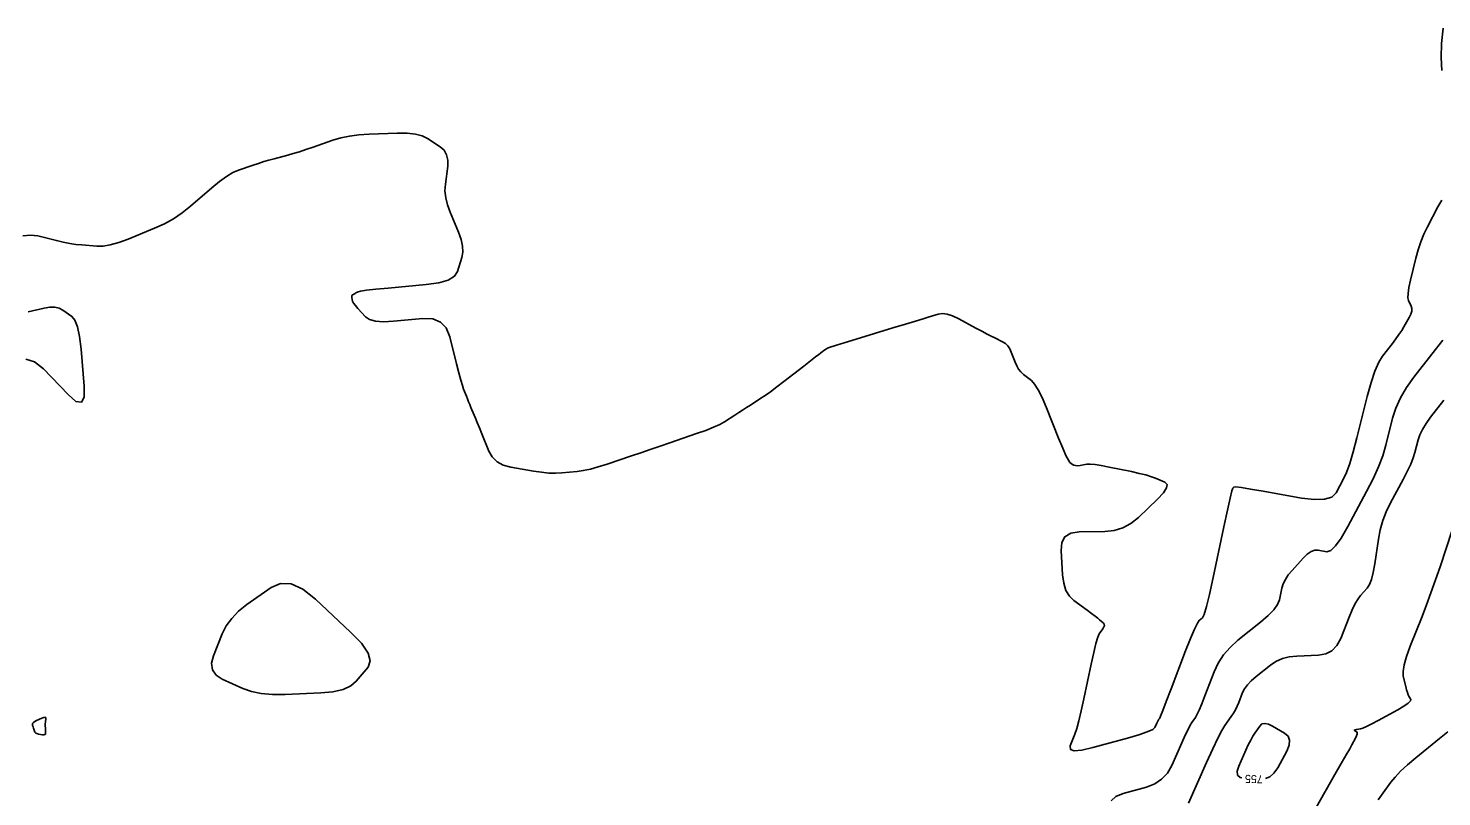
# Model space of a CAD drawing. Extents: x 2082232 to 2083549, y 592624 to 593832.
# Drawn here: x 2082839.5 to 2082963.1, y 593494.4 to 593561.5 of the extents above; entities that cross this region are included whole.
import ezdxf

# ---------------------------------------------------------------- set-up
doc = ezdxf.new("R2010")
doc.units = 0
doc.layers.add('DT_X_Contour_Major', color=7, linetype='Continuous')
doc.layers.add('DT_X_Contour_Minor', color=7, linetype='Continuous')

msp = doc.modelspace()

# ---------------------------------------------------------------- linework, layer by layer
at = {"layer": 'DT_X_Contour_Major'}
for points in [[(2082947.22, 593500.53), (2082947.41, 593500.71), (2082947.66, 593500.76), (2082947.97, 593500.7), (2082948.33, 593500.53), (2082949.39, 593499.9), (2082949.7, 593499.63), (2082949.83, 593499.28), (2082949.8, 593498.85), (2082949.58, 593498.34), (2082948.79, 593496.89), (2082948.46, 593496.42), (2082948.09, 593496.09), (2082947.73, 593495.93)], [(2082945.65, 593495.99), (2082945.49, 593496.03), (2082945.27, 593496.24), (2082945.23, 593496.58), (2082945.37, 593497.03), (2082945.99, 593498.41), (2082946.21, 593498.89), (2082946.42, 593499.3), (2082946.61, 593499.64), (2082946.78, 593499.91), (2082947.22, 593500.53)]]:
    msp.add_lwpolyline(points, dxfattribs=at)
at = {"layer": 'DT_X_Contour_Minor'}
for points in [[(2082963.14, 593557.85), (2082963.07, 593558.98), (2082963.1, 593560.21), (2082963.25, 593561.53)], [(2082839.02, 593543.37), (2082839.69, 593543.45), (2082840.32, 593543.38), (2082841.95, 593542.97), (2082842.54, 593542.83), (2082843.11, 593542.72), (2082843.65, 593542.64), (2082844.16, 593542.59), (2082845.48, 593542.48), (2082846.03, 593542.49), (2082846.66, 593542.59), (2082847.4, 593542.8), (2082848.22, 593543.1), (2082850.54, 593544.04), (2082851.39, 593544.43), (2082852.2, 593544.88), (2082852.96, 593545.39), (2082853.68, 593545.97), (2082855.54, 593547.59), (2082856.21, 593548.14), (2082856.82, 593548.58), (2082857.38, 593548.91), (2082857.88, 593549.13), (2082859.15, 593549.57), (2082859.62, 593549.72), (2082860.08, 593549.87), (2082860.54, 593550), (2082861, 593550.13), (2082862.2, 593550.44), (2082862.67, 593550.57), (2082863.2, 593550.73), (2082863.78, 593550.92), (2082864.4, 593551.13), (2082866.14, 593551.75), (2082866.83, 593551.96), (2082867.58, 593552.11), (2082868.41, 593552.22), (2082869.3, 593552.28), (2082871.76, 593552.37), (2082872.62, 593552.36), (2082873.35, 593552.28), (2082873.95, 593552.13), (2082874.42, 593551.89), (2082875.51, 593551.17), (2082875.86, 593550.87), (2082876.08, 593550.48), (2082876.19, 593550.01), (2082876.18, 593549.47), (2082875.97, 593547.91), (2082875.94, 593547.32), (2082876, 593546.71), (2082876.15, 593546.08), (2082876.38, 593545.44), (2082877.13, 593543.7), (2082877.36, 593543.07), (2082877.48, 593542.49), (2082877.5, 593541.96), (2082877.41, 593541.48), (2082877.04, 593540.26), (2082876.77, 593539.85), (2082876.22, 593539.52), (2082875.39, 593539.28), (2082874.28, 593539.12), (2082870.97, 593538.82), (2082869.88, 593538.71), (2082869.08, 593538.63), (2082868.56, 593538.56), (2082868.35, 593538.5), (2082868.15, 593538.39), (2082868.08, 593538.35), (2082868.02, 593538.31), (2082867.97, 593538.29), (2082867.93, 593538.27), (2082867.84, 593538.23), (2082867.81, 593538.2), (2082867.8, 593538.16), (2082867.79, 593538.1), (2082867.79, 593538.01), (2082867.81, 593537.78), (2082867.85, 593537.66), (2082867.95, 593537.5), (2082868.11, 593537.3), (2082868.33, 593537.04), (2082869, 593536.3), (2082869.34, 593536.07), (2082869.86, 593535.93), (2082870.56, 593535.88), (2082871.43, 593535.92), (2082874, 593536.16), (2082874.87, 593536.12), (2082875.56, 593535.85), (2082876.05, 593535.33), (2082876.37, 593534.56), (2082876.95, 593532.2), (2082877.15, 593531.4), (2082877.32, 593530.76), (2082877.46, 593530.29), (2082877.57, 593529.97), (2082877.81, 593529.36), (2082877.9, 593529.12), (2082878, 593528.88), (2082878.1, 593528.64), (2082878.2, 593528.39), (2082878.49, 593527.72), (2082878.61, 593527.43), (2082878.76, 593527.06), (2082878.95, 593526.61), (2082879.16, 593526.08), (2082879.78, 593524.56), (2082880.07, 593524.05), (2082880.49, 593523.64), (2082881.04, 593523.35), (2082881.71, 593523.16), (2082883.67, 593522.82), (2082884.38, 593522.71), (2082885.03, 593522.65), (2082885.62, 593522.63), (2082886.15, 593522.66), (2082887.5, 593522.78), (2082888.04, 593522.86), (2082888.66, 593522.99), (2082889.35, 593523.18), (2082890.12, 593523.42), (2082892.26, 593524.15), (2082893.07, 593524.42), (2082893.9, 593524.71), (2082894.75, 593524.99), (2082895.62, 593525.29), (2082897.95, 593526.09), (2082898.76, 593526.38), (2082899.44, 593526.65), (2082899.98, 593526.89), (2082900.39, 593527.12), (2082901.3, 593527.71), (2082901.64, 593527.93), (2082901.98, 593528.15), (2082902.32, 593528.37), (2082902.67, 593528.59), (2082903.58, 593529.18), (2082903.96, 593529.43), (2082904.42, 593529.76), (2082904.96, 593530.17), (2082905.58, 593530.64), (2082907.34, 593532), (2082907.92, 593532.46), (2082908.36, 593532.8), (2082908.65, 593533.02), (2082908.79, 593533.13), (2082908.97, 593533.28), (2082909.04, 593533.32), (2082909.09, 593533.37), (2082909.14, 593533.4), (2082909.18, 593533.42), (2082909.3, 593533.5), (2082909.33, 593533.52), (2082909.36, 593533.54), (2082909.39, 593533.55), (2082909.45, 593533.59), (2082909.63, 593533.65), (2082910.09, 593533.8), (2082910.86, 593534.03), (2082911.91, 593534.36), (2082915.12, 593535.33), (2082916.22, 593535.66), (2082917.1, 593535.93), (2082917.76, 593536.13), (2082918.2, 593536.27), (2082919.09, 593536.55), (2082919.45, 593536.6), (2082919.87, 593536.55), (2082920.34, 593536.39), (2082920.88, 593536.14), (2082922.38, 593535.32), (2082922.91, 593535.04), (2082923.36, 593534.8), (2082923.73, 593534.61), (2082924.03, 593534.46), (2082924.72, 593534.13), (2082924.96, 593533.98), (2082925.17, 593533.78), (2082925.34, 593533.52), (2082925.48, 593533.22), (2082925.81, 593532.34), (2082925.95, 593532.02), (2082926.12, 593531.74), (2082926.32, 593531.49), (2082926.56, 593531.27), (2082927.24, 593530.73), (2082927.52, 593530.43), (2082927.82, 593529.93), (2082928.17, 593529.24), (2082928.55, 593528.35), (2082929.62, 593525.71), (2082929.98, 593524.83), (2082930.26, 593524.19), (2082930.47, 593523.77), (2082930.6, 593523.58), (2082930.84, 593523.39), (2082930.95, 593523.33), (2082931.1, 593523.3), (2082931.27, 593523.29), (2082931.49, 593523.31), (2082932.1, 593523.41), (2082932.39, 593523.42), (2082932.81, 593523.38), (2082933.35, 593523.3), (2082934.03, 593523.17), (2082935.99, 593522.77), (2082936.68, 593522.62), (2082937.26, 593522.48), (2082937.73, 593522.33), (2082938.09, 593522.2), (2082938.92, 593521.84), (2082939.11, 593521.65), (2082939.07, 593521.34), (2082938.79, 593520.91), (2082938.28, 593520.37), (2082936.61, 593518.76), (2082935.95, 593518.23), (2082935.24, 593517.85), (2082934.48, 593517.62), (2082933.66, 593517.53), (2082931.41, 593517.5), (2082930.68, 593517.39), (2082930.17, 593517.08), (2082929.89, 593516.58), (2082929.83, 593515.88), (2082929.97, 593513.75), (2082930.07, 593513.01), (2082930.26, 593512.39), (2082930.56, 593511.89), (2082930.94, 593511.51), (2082932.11, 593510.66), (2082932.5, 593510.37), (2082932.82, 593510.13), (2082933.05, 593509.95), (2082933.2, 593509.82), (2082933.51, 593509.56), (2082933.59, 593509.45), (2082933.62, 593509.33), (2082933.58, 593509.19), (2082933.5, 593509.03), (2082933.18, 593508.58), (2082933.05, 593508.29), (2082932.88, 593507.75), (2082932.69, 593506.97), (2082932.46, 593505.95), (2082931.82, 593502.9), (2082931.59, 593501.85), (2082931.38, 593500.99), (2082931.2, 593500.32), (2082931.04, 593499.83), (2082930.64, 593498.79), (2082930.65, 593498.49), (2082930.98, 593498.36), (2082931.64, 593498.41), (2082932.61, 593498.64), (2082935.65, 593499.47), (2082936.65, 593499.77), (2082937.38, 593500.02), (2082937.85, 593500.22), (2082938.05, 593500.39), (2082938.22, 593500.77), (2082938.28, 593500.9), (2082938.33, 593501.01), (2082938.37, 593501.08), (2082938.4, 593501.13), (2082938.46, 593501.21), (2082938.54, 593501.4), (2082938.73, 593501.88), (2082939.04, 593502.67), (2082939.46, 593503.77), (2082940.73, 593507.09), (2082941.16, 593508.19), (2082941.51, 593509), (2082941.76, 593509.53), (2082941.91, 593509.76), (2082942.21, 593510), (2082942.36, 593510.29), (2082942.56, 593510.97), (2082942.82, 593512.04), (2082943.14, 593513.51), (2082944.08, 593517.94), (2082944.39, 593519.4), (2082944.63, 593520.45), (2082944.78, 593521.09), (2082944.85, 593521.33), (2082944.94, 593521.42), (2082945.12, 593521.43), (2082945.61, 593521.37), (2082946.41, 593521.24), (2082947.52, 593521.05), (2082950.88, 593520.45), (2082952.01, 593520.32), (2082952.89, 593520.35), (2082953.52, 593520.55), (2082953.89, 593520.92), (2082954.54, 593522.13), (2082954.8, 593522.69), (2082955.08, 593523.48), (2082955.39, 593524.49), (2082955.71, 593525.73), (2082956.62, 593529.33), (2082956.95, 593530.56), (2082957.29, 593531.56), (2082957.62, 593532.33), (2082957.95, 593532.86), (2082958.82, 593533.98), (2082959.12, 593534.38), (2082959.39, 593534.76), (2082959.63, 593535.1), (2082959.82, 593535.43), (2082960.29, 593536.24), (2082960.43, 593536.54), (2082960.51, 593536.8), (2082960.52, 593537.03), (2082960.47, 593537.23), (2082960.23, 593537.72), (2082960.18, 593537.97), (2082960.19, 593538.35), (2082960.27, 593538.87), (2082960.41, 593539.52), (2082960.88, 593541.44), (2082961.07, 593542.15), (2082961.31, 593542.85), (2082961.58, 593543.52), (2082961.9, 593544.18), (2082962.8, 593545.91), (2082963.13, 593546.51)], [(2082839.28, 593532.59), (2082840.02, 593532.38), (2082840.81, 593531.75), (2082842.97, 593529.5), (2082843.66, 593528.91), (2082844.13, 593528.84), (2082844.37, 593529.28), (2082844.38, 593530.24), (2082844.1, 593533.49), (2082843.97, 593534.58), (2082843.79, 593535.42), (2082843.57, 593536.01), (2082843.3, 593536.34), (2082842.51, 593536.9), (2082842.18, 593537.07), (2082841.8, 593537.15), (2082841.36, 593537.15), (2082840.87, 593537.07), (2082839.47, 593536.73)], [(2082934.21, 593493.99), (2082934.62, 593494.37), (2082935.27, 593494.64), (2082937.32, 593495.2), (2082938.03, 593495.48), (2082938.63, 593495.89), (2082939.13, 593496.42), (2082939.51, 593497.09), (2082940.39, 593499.05), (2082940.69, 593499.72), (2082940.94, 593500.24), (2082941.14, 593500.61), (2082941.28, 593500.85), (2082941.58, 593501.28), (2082941.72, 593501.52), (2082941.91, 593501.92), (2082942.14, 593502.47), (2082942.41, 593503.18), (2082943.22, 593505.27), (2082943.58, 593506.04), (2082944.04, 593506.75), (2082944.62, 593507.41), (2082945.31, 593508.03), (2082947.29, 593509.62), (2082947.95, 593510.18), (2082948.45, 593510.7), (2082948.77, 593511.16), (2082948.94, 593511.57), (2082949.15, 593512.58), (2082949.27, 593512.97), (2082949.46, 593513.35), (2082949.71, 593513.75), (2082950.04, 593514.14), (2082951.01, 593515.21), (2082951.36, 593515.55), (2082951.7, 593515.78), (2082952.02, 593515.9), (2082952.31, 593515.91), (2082953.09, 593515.77), (2082953.42, 593515.87), (2082953.83, 593516.27), (2082954.33, 593516.96), (2082954.91, 593517.96), (2082956.56, 593521.02), (2082957.13, 593522.13), (2082957.6, 593523.18), (2082957.98, 593524.16), (2082958.25, 593525.08), (2082958.84, 593527.44), (2082959.12, 593528.33), (2082959.53, 593529.22), (2082960.05, 593530.12), (2082960.7, 593531.03), (2082962.6, 593533.45), (2082963.23, 593534.27)], [(2082963.33, 593529.02), (2082962.15, 593527.52), (2082961.76, 593526.97), (2082961.44, 593526.46), (2082961.21, 593525.99), (2082961.06, 593525.55), (2082960.78, 593524.43), (2082960.64, 593523.97), (2082960.42, 593523.42), (2082960.12, 593522.79), (2082959.75, 593522.07), (2082958.65, 593520.04), (2082958.27, 593519.27), (2082957.97, 593518.49), (2082957.74, 593517.69), (2082957.59, 593516.88), (2082957.28, 593514.7), (2082957.15, 593513.95), (2082957, 593513.35), (2082956.82, 593512.89), (2082956.61, 593512.58), (2082956.03, 593511.94), (2082955.81, 593511.65), (2082955.57, 593511.23), (2082955.31, 593510.7), (2082955.04, 593510.06), (2082954.3, 593508.18), (2082953.97, 593507.56), (2082953.53, 593507.11), (2082952.99, 593506.83), (2082952.34, 593506.72), (2082950.47, 593506.65), (2082949.8, 593506.58), (2082949.19, 593506.42), (2082948.63, 593506.18), (2082948.14, 593505.85), (2082946.89, 593504.86), (2082946.47, 593504.49), (2082946.13, 593504.13), (2082945.87, 593503.79), (2082945.71, 593503.46), (2082945.37, 593502.59), (2082945.24, 593502.27), (2082945.08, 593501.95), (2082944.91, 593501.65), (2082944.71, 593501.35), (2082944.16, 593500.57), (2082943.91, 593500.15), (2082943.56, 593499.47), (2082943.11, 593498.53), (2082942.56, 593497.33), (2082940.97, 593493.8)], [(2082952.14, 593493.41), (2082953.78, 593496.28), (2082954.34, 593497.25), (2082954.77, 593498.01), (2082955.08, 593498.55), (2082955.26, 593498.89), (2082955.59, 593499.48), (2082955.69, 593499.68), (2082955.74, 593499.84), (2082955.75, 593499.95), (2082955.71, 593500.01), (2082955.53, 593500.11), (2082955.49, 593500.15), (2082955.5, 593500.18), (2082955.56, 593500.21), (2082955.67, 593500.23), (2082956.04, 593500.28), (2082956.24, 593500.34), (2082956.56, 593500.48), (2082957.01, 593500.71), (2082957.58, 593501.02), (2082959.28, 593501.96), (2082959.82, 593502.28), (2082960.2, 593502.54), (2082960.4, 593502.73), (2082960.43, 593502.86), (2082960.26, 593503.13), (2082960.2, 593503.26), (2082960.13, 593503.45), (2082960.06, 593503.69), (2082959.98, 593503.99), (2082959.77, 593504.88), (2082959.75, 593505.29), (2082959.84, 593505.87), (2082960.05, 593506.6), (2082960.38, 593507.5), (2082961.41, 593510.12), (2082961.8, 593511.13), (2082962.19, 593512.18), (2082962.59, 593513.3), (2082962.99, 593514.46), (2082964.06, 593517.64)], [(2082856.46, 593508.59), (2082856.81, 593509.28), (2082857.29, 593509.94), (2082857.89, 593510.56), (2082858.62, 593511.15), (2082860.72, 593512.65), (2082861.56, 593513), (2082862.48, 593512.95), (2082863.5, 593512.49), (2082864.61, 593511.62), (2082867.68, 593508.75), (2082868.64, 593507.76), (2082869.21, 593506.91), (2082869.4, 593506.22), (2082869.21, 593505.68), (2082868.18, 593504.44), (2082867.7, 593504.03), (2082867.02, 593503.72), (2082866.14, 593503.51), (2082865.07, 593503.42), (2082861.95, 593503.29), (2082860.84, 593503.28), (2082859.86, 593503.37), (2082859, 593503.54), (2082858.26, 593503.81), (2082856.46, 593504.63), (2082855.91, 593504.99), (2082855.6, 593505.45), (2082855.52, 593506.02), (2082855.69, 593506.68), (2082856.46, 593508.59)], [(2082839.93, 593500.35), (2082839.91, 593500.45), (2082839.88, 593500.52), (2082839.87, 593500.59), (2082839.87, 593500.63), (2082839.86, 593500.74), (2082839.88, 593500.79), (2082839.95, 593500.85), (2082840.06, 593500.92), (2082840.21, 593501), (2082840.68, 593501.23), (2082840.84, 593501.29), (2082840.94, 593501.3), (2082841, 593501.27), (2082841.01, 593501.18), (2082840.98, 593500.88), (2082840.97, 593500.76), (2082840.97, 593500.64), (2082840.97, 593500.51), (2082840.98, 593500.37), (2082841, 593500), (2082840.99, 593499.88), (2082840.95, 593499.8), (2082840.86, 593499.76), (2082840.74, 593499.77), (2082840.37, 593499.83), (2082840.24, 593499.87), (2082840.14, 593499.92), (2082840.07, 593499.99), (2082840.02, 593500.09), (2082839.93, 593500.35)], [(2082963.68, 593500.03), (2082962.95, 593499.44), (2082960.87, 593497.75), (2082960.14, 593497.13), (2082959.54, 593496.58), (2082959.05, 593496.07), (2082958.68, 593495.62), (2082957.86, 593494.48), (2082957.57, 593494.08)]]:
    msp.add_lwpolyline(points, dxfattribs=at)

# ---------------------------------------------------------------- texts
at = {"layer": 'DT_X_Contour_Major'}
msp.add_text('755', height=0.7, rotation=178.2263, dxfattribs=at).set_placement((2082947.49, 593496.22))

doc.saveas('drawing.dxf')
